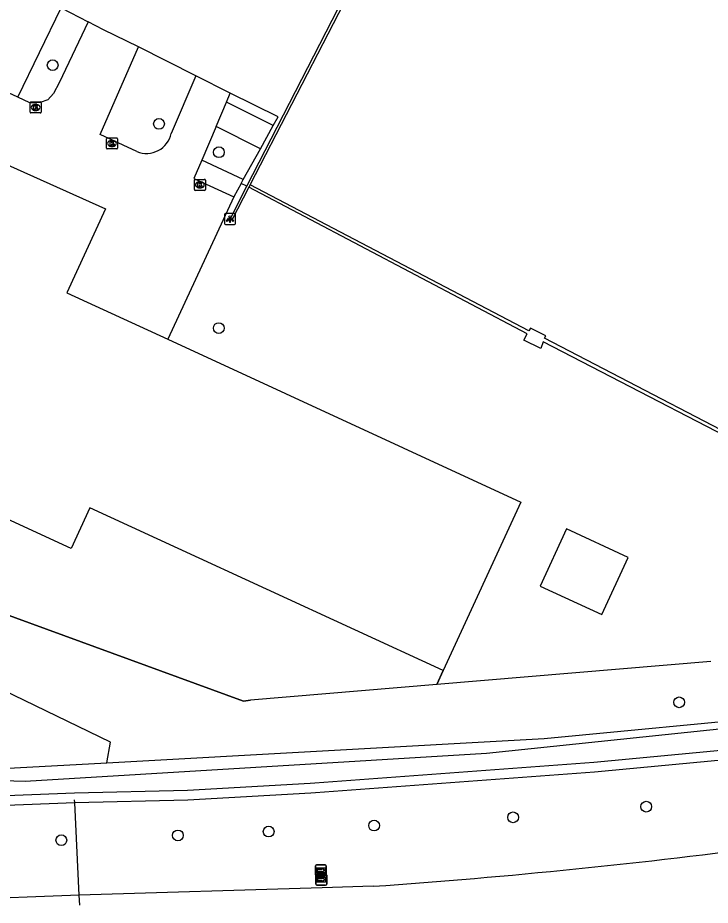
# Model space of a CAD drawing. Extents: x 161848 to 162726, y 385382 to 386521.
# Drawn here: x 162546.3 to 162609.3, y 385390.5 to 385471.2 of the extents above; entities that cross this region are included whole.
import ezdxf

# ---------------------------------------------------------------- set-up
doc = ezdxf.new("R2010")
doc.units = 0
for name, color, linetype in [('IMGEO_Boom', 7, 'Continuous'), ('IMGEO_Duiker', 7, 'Continuous'), ('IMGEO_Groenvoorziening', 7, 'Continuous'), ('IMGEO_Hek', 7, 'Continuous'), ('IMGEO_Kolk', 7, 'Continuous'), ('IMGEO_Lichtpunt', 7, 'Continuous'), ('IMGEO_Loofbos', 7, 'Continuous'), ('IMGEO_Pand', 7, 'Continuous'), ('IMGEO_Parkeervlak_gesloten', 7, 'Continuous'), ('IMGEO_Rijbaan_lokaal_gesloten', 7, 'Continuous'), ('IMGEO_Rijbaan_lokaal_open', 7, 'Continuous'), ('IMGEO_Voetpad_open', 7, 'Continuous'), ('IMGEO_Waterloop', 7, 'Continuous'), ('IMGEO_Wegwijzer', 7, 'Continuous')]:
    doc.layers.add(name, color=color, linetype=linetype)

msp = doc.modelspace()

# ---------------------------------------------------------------- linework, layer by layer
at = {"layer": 'IMGEO_Boom'}
for centre in [(162549.464, 385466.842), (162559.131, 385461.501), (162564.584, 385458.924), (162564.574, 385442.934), (162606.448, 385408.909), (162603.454, 385399.425), (162591.338, 385398.451), (162569.112, 385397.155), (162578.701, 385397.705), (162550.25, 385396.373), (162560.856, 385396.81)]:
    msp.add_circle(centre, 0.489, dxfattribs=at)
at = {"layer": 'IMGEO_Duiker'}
msp.add_lwpolyline([(162551.932, 385390.459), (162551.932, 385390.459), (162551.887, 385391.374), (162551.473, 385399.757), (162551.458, 385400.051)], dxfattribs=at)
at = {"layer": 'IMGEO_Groenvoorziening'}
for points in [[(162546.304, 385463.918), (162550.233, 385472.064)], [(162691.373, 385413.503), (162691.447, 385412.581), (162691.212, 385411.946), (162690.548, 385411.527), (162684.882, 385411.002), (162682.483, 385410.67), (162664.762, 385409.378), (162641.261, 385407.005), (162625.096, 385405.051), (162598.745, 385402.552), (162573.377, 385400.669), (162572.931, 385400.636), (162561.767, 385400.01), (162551.473, 385399.757), (162537.45, 385399.214), (162534.852, 385399.214), (162531.68, 385403.072), (162542.591, 385402.758), (162554.404, 385403.417)], [(162584.401, 385410.516), (162584.992, 385411.8)]]:
    msp.add_lwpolyline(points, dxfattribs=at)
at = {"layer": 'IMGEO_Hek'}
for points in [[(162528.489, 385433.571), (162528.136, 385423.144), (162566.827, 385409.006), (162567.442, 385409.091)], [(162584.992, 385411.8), (162584.401, 385410.516)]]:
    msp.add_lwpolyline(points, dxfattribs=at)
at = {"layer": 'IMGEO_Kolk'}
for p, q in [((162547.411, 385462.573), (162547.411, 385463.425)), ((162547.486, 385463.499), (162548.338, 385463.499)), ((162547.899, 385463.279), (162547.924, 385463.279)), ((162548.412, 385463.425), (162548.412, 385462.573)), ((162548.338, 385462.499), (162547.486, 385462.499)), ((162547.922, 385462.719), (162547.897, 385462.719)), ((162554.358, 385459.299), (162554.358, 385460.151)), ((162554.433, 385460.225), (162555.285, 385460.225)), ((162554.846, 385460.005), (162554.871, 385460.005)), ((162555.359, 385460.151), (162555.359, 385459.299)), ((162555.285, 385459.225), (162554.433, 385459.225)), ((162554.869, 385459.445), (162554.844, 385459.445)), ((162562.355, 385455.535), (162562.355, 385456.387)), ((162562.43, 385456.461), (162563.282, 385456.461)), ((162563.356, 385456.387), (162563.356, 385455.535)), ((162562.866, 385455.681), (162562.841, 385455.681)), ((162562.843, 385456.241), (162562.868, 385456.241)), ((162563.282, 385455.461), (162562.43, 385455.461))]:
    msp.add_line(p, q, dxfattribs=at)
for points in [[(162547.411, 385462.573), (162547.411, 385463.425)], [(162547.486, 385463.499), (162548.338, 385463.499)], [(162547.732, 385463.199), (162547.855, 385463.199), (162547.855, 385463.048), (162547.985, 385463.199), (162548.149, 385463.199), (162548.003, 385463.048), (162548.156, 385462.799), (162548.004, 385462.799), (162547.919, 385462.963), (162547.855, 385462.896), (162547.855, 385462.799), (162547.732, 385462.799), (162547.732, 385463.199)], [(162548.412, 385463.425), (162548.412, 385462.573)], [(162548.338, 385462.499), (162547.486, 385462.499)], [(162554.358, 385459.299), (162554.358, 385460.151)], [(162554.433, 385460.225), (162555.285, 385460.225)], [(162554.679, 385459.925), (162554.802, 385459.925), (162554.802, 385459.774), (162554.932, 385459.925), (162555.096, 385459.925), (162554.95, 385459.774), (162555.103, 385459.525), (162554.951, 385459.525), (162554.866, 385459.689), (162554.802, 385459.622), (162554.802, 385459.525), (162554.679, 385459.525), (162554.679, 385459.925)], [(162555.359, 385460.151), (162555.359, 385459.299)], [(162555.285, 385459.225), (162554.433, 385459.225)], [(162562.355, 385455.535), (162562.355, 385456.387)], [(162562.43, 385456.461), (162563.282, 385456.461)], [(162563.356, 385456.387), (162563.356, 385455.535)], [(162562.676, 385456.161), (162562.799, 385456.161), (162562.799, 385456.01), (162562.929, 385456.161), (162563.093, 385456.161), (162562.947, 385456.01), (162563.1, 385455.761), (162562.948, 385455.761), (162562.863, 385455.925), (162562.799, 385455.858), (162562.799, 385455.761), (162562.676, 385455.761), (162562.676, 385456.161)], [(162563.282, 385455.461), (162562.43, 385455.461)]]:
    msp.add_lwpolyline(points, dxfattribs=at)
for centre, start, end in [((162547.488, 385463.423), 91.55205, 178.44795), ((162547.488, 385463.423), 91.55205, 178.44795), ((162548.336, 385463.423), 1.55205, 88.44795), ((162548.336, 385463.423), 1.55205, 88.44795), ((162547.488, 385462.575), 181.55205, 268.44795), ((162547.488, 385462.575), 181.55205, 268.44795), ((162548.336, 385462.575), 271.55205, 358.44795), ((162548.336, 385462.575), 271.55205, 358.44795), ((162554.435, 385460.149), 91.55205, 178.44795), ((162554.435, 385460.149), 91.55205, 178.44795), ((162555.283, 385460.149), 1.55205, 88.44795), ((162555.283, 385460.149), 1.55205, 88.44795), ((162554.435, 385459.301), 181.55205, 268.44795), ((162554.435, 385459.301), 181.55205, 268.44795), ((162555.283, 385459.301), 271.55205, 358.44795), ((162555.283, 385459.301), 271.55205, 358.44795), ((162562.432, 385456.385), 91.55205, 178.44795), ((162562.432, 385456.385), 91.55205, 178.44795), ((162563.28, 385456.385), 1.55205, 88.44795), ((162563.28, 385456.385), 1.55205, 88.44795), ((162562.432, 385455.537), 181.55205, 268.44795), ((162562.432, 385455.537), 181.55205, 268.44795), ((162563.28, 385455.537), 271.55205, 358.44795), ((162563.28, 385455.537), 271.55205, 358.44795)]:
    msp.add_arc(centre, 0.0765, start, end, dxfattribs=at)
for centre, major_axis, ratio, start_param, end_param in [((162547.898, 385462.999), (-0.387, 0.002), 0.722429, 4.712389, 7.853982), ((162547.923, 385462.999), (-0.39, 0.002), 0.717154, 1.570796, 4.712389), ((162554.845, 385459.725), (-0.387, 0.002), 0.722429, 4.712389, 7.853982), ((162554.87, 385459.725), (-0.39, 0.002), 0.717154, 1.570796, 4.712389), ((162562.842, 385455.961), (-0.387, 0.002), 0.722429, 4.712389, 7.853982), ((162562.867, 385455.961), (-0.39, 0.002), 0.717154, 1.570796, 4.712389)]:
    msp.add_ellipse(centre, major_axis=major_axis, ratio=ratio, start_param=start_param, end_param=end_param, dxfattribs=at)
at = {"layer": 'IMGEO_Lichtpunt'}
for p, q in [((162565.097, 385453.253), (162565.097, 385452.446)), ((162565.097, 385453.253), (162565.097, 385452.446)), ((162565.999, 385453.348), (162565.191, 385453.348)), ((162565.999, 385453.348), (162565.191, 385453.348)), ((162566.093, 385452.446), (162566.093, 385453.253)), ((162566.093, 385452.446), (162566.093, 385453.253)), ((162565.191, 385452.352), (162565.999, 385452.352)), ((162565.191, 385452.352), (162565.999, 385452.352))]:
    msp.add_line(p, q, dxfattribs=at)
for points in [[(162565.471, 385452.917), (162565.51, 385452.889), (162565.322, 385452.627), (162565.284, 385452.654), (162565.471, 385452.917)], [(162565.573, 385452.869), (162565.62, 385452.869), (162565.62, 385452.547), (162565.573, 385452.547), (162565.573, 385452.869)], [(162565.683, 385452.889), (162565.721, 385452.916), (162565.908, 385452.654), (162565.869, 385452.626), (162565.683, 385452.889)]]:
    msp.add_lwpolyline(points, dxfattribs=at)
msp.add_circle((162565.596, 385453.051), 0.0994, dxfattribs=at)
for centre, start, end in [((162565.191, 385453.253), 90, 180), ((162565.191, 385453.253), 90, 180), ((162565.999, 385453.253), 0, 90), ((162565.999, 385453.253), 0, 90), ((162565.191, 385452.446), 180, 270), ((162565.191, 385452.446), 180, 270), ((162565.999, 385452.446), 270, 0), ((162565.999, 385452.446), 270, 360)]:
    msp.add_arc(centre, 0.0946, start, end, dxfattribs=at)
at = {"layer": 'IMGEO_Loofbos'}
for points in [[(162584.401, 385410.516), (162567.442, 385409.091), (162566.827, 385409.006), (162528.136, 385423.144), (162528.489, 385433.571), (162538.314, 385461.754)], [(162554.404, 385403.417), (162554.716, 385405.287), (162526.332, 385419.007)], [(162554.404, 385403.417), (162594.161, 385405.635), (162637.281, 385409.752), (162671.441, 385412.691)], [(162609.319, 385412.611), (162584.401, 385410.516)]]:
    msp.add_lwpolyline(points, dxfattribs=at)
at = {"layer": 'IMGEO_Pand'}
for points in [[(162539.531, 385450.319), (162540.241, 385451.857), (162541.588, 385451.234), (162544.742, 385458.06), (162554.26, 385453.764), (162550.749, 385446.14), (162559.924, 385441.914)], [(162584.992, 385411.8), (162552.835, 385426.584), (162551.142, 385422.901), (162537.059, 385429.371), (162543.39, 385443.075), (162537.451, 385445.818), (162539.531, 385450.319)], [(162559.924, 385441.914), (162592.047, 385427.121), (162584.992, 385411.8)], [(162593.8, 385419.475), (162599.407, 385416.893), (162601.799, 385422.089), (162596.193, 385424.67), (162593.8, 385419.475)]]:
    msp.add_lwpolyline(points, dxfattribs=at)
at = {"layer": 'IMGEO_Parkeervlak_gesloten'}
for points in [[(162550.233, 385472.064), (162552.687, 385470.791)], [(162562.476, 385465.86), (162557.267, 385468.512)], [(162569.529, 385461.362), (162569.965, 385462.15), (162565.621, 385464.302)], [(162566.804, 385456.433), (162568.357, 385459.242)], [(162567.126, 385455.834), (162566.608, 385456.079)]]:
    msp.add_lwpolyline(points, dxfattribs=at)
at = {"layer": 'IMGEO_Rijbaan_lokaal_gesloten'}
msp.add_lwpolyline([(162578.613, 385392.183), (162573.966, 385392.042), (162551.887, 385391.374), (162540.83, 385390.96)], dxfattribs=at)
msp.add_arc((162538.617, 385966.898), 576.105, 273.980929, 277.663837, dxfattribs=at)
at = {"layer": 'IMGEO_Rijbaan_lokaal_open'}
for points in [[(162552.687, 385470.791), (162550.045, 385465.235), (162549.554, 385464.272), (162549.016, 385463.69), (162548.339, 385463.454), (162547.761, 385463.378), (162547.376, 385463.421), (162546.304, 385463.918)], [(162557.267, 385468.512), (162554.087, 385470.064), (162552.687, 385470.791)], [(162557.128, 385458.986), (162553.776, 385460.54), (162557.267, 385468.512)], [(162546.304, 385463.918), (162540.691, 385466.519)], [(162562.476, 385465.86), (162560.245, 385460.636)], [(162565.621, 385464.302), (162562.476, 385465.86)], [(162565.275, 385463.491), (162565.621, 385464.302)], [(162564.326, 385461.266), (162565.275, 385463.491)], [(162564.326, 385461.266), (162563.018, 385458.199)], [(162563.018, 385458.199), (162562.312, 385456.543), (162565.933, 385454.858)], [(162565.933, 385454.858), (162559.924, 385441.914)]]:
    msp.add_lwpolyline(points, dxfattribs=at)
msp.add_arc((162557.994, 385461.118), 2.302, 247.88758, 347.90189, dxfattribs=at)
at = {"layer": 'IMGEO_Voetpad_open'}
for points in [[(162567.126, 385455.834), (162590.402, 385501.158), (162608.843, 385536.777)], [(162567.423, 385455.972), (162590.174, 385500), (162609.229, 385536.874), (162608.843, 385536.777)], [(162569.529, 385461.362), (162565.275, 385463.491)], [(162568.357, 385459.242), (162564.326, 385461.266)], [(162568.357, 385459.242), (162569.529, 385461.362)], [(162566.804, 385456.433), (162563.018, 385458.199)], [(162566.608, 385456.079), (162566.804, 385456.433)], [(162567.307, 385455.748), (162565.761, 385452.757), (162565.593, 385452.849), (162567.126, 385455.834)], [(162566.608, 385456.079), (162565.933, 385454.858)], [(162567.423, 385455.972), (162567.307, 385455.748)], [(162617.741, 385429.446), (162594.086, 385441.695), (162593.85, 385441.08), (162592.323, 385441.838), (162592.627, 385442.409), (162567.307, 385455.748)], [(162617.881, 385429.726), (162594.197, 385442.018), (162594.319, 385442.238), (162592.934, 385442.939), (162592.776, 385442.676), (162567.423, 385455.972)]]:
    msp.add_lwpolyline(points, dxfattribs=at)
at = {"layer": 'IMGEO_Waterloop'}
for points in [[(162546.955, 385401.747), (162588.908, 385404.29), (162611.274, 385406.607)], [(162625.001, 385405.931), (162598.67, 385403.434), (162573.311, 385401.552), (162572.874, 385401.519), (162561.731, 385400.894), (162551.445, 385400.642), (162537.433, 385400.099), (162535.27, 385400.099), (162533.599, 385402.131), (162546.955, 385401.747)]]:
    msp.add_lwpolyline(points, dxfattribs=at)
at = {"layer": 'IMGEO_Wegwijzer'}
for p, q in [((162573.362, 385393.235), (162573.362, 385394.035)), ((162573.362, 385394.035), (162573.362, 385393.235)), ((162573.462, 385394.135), (162574.252, 385394.135)), ((162574.252, 385394.135), (162573.462, 385394.135)), ((162574.352, 385394.035), (162574.352, 385393.235)), ((162574.352, 385393.235), (162574.352, 385394.035)), ((162573.399, 385392.387), (162573.399, 385393.187)), ((162573.399, 385393.187), (162573.399, 385392.387)), ((162574.252, 385393.135), (162573.462, 385393.135)), ((162573.462, 385393.135), (162574.252, 385393.135)), ((162573.499, 385393.287), (162574.289, 385393.287)), ((162574.289, 385393.287), (162573.499, 385393.287)), ((162574.389, 385393.187), (162574.389, 385392.387)), ((162574.389, 385392.387), (162574.389, 385393.187)), ((162574.289, 385392.287), (162573.499, 385392.287)), ((162573.499, 385392.287), (162574.289, 385392.287))]:
    msp.add_line(p, q, dxfattribs=at)
for points in [[(162573.463, 385393.867), (162574.251, 385393.867), (162574.251, 385393.403), (162573.463, 385393.403), (162573.463, 385393.867)], [(162573.528, 385393.719), (162573.528, 385393.635), (162573.528, 385393.551), (162573.939, 385393.551), (162573.939, 385393.468), (162574.186, 385393.635), (162573.939, 385393.802), (162573.939, 385393.719), (162573.528, 385393.719)], [(162573.5, 385393.019), (162574.288, 385393.019), (162574.288, 385392.555), (162573.5, 385392.555), (162573.5, 385393.019)], [(162573.565, 385392.871), (162573.565, 385392.787), (162573.565, 385392.703), (162573.976, 385392.703), (162573.976, 385392.62), (162574.223, 385392.787), (162573.976, 385392.954), (162573.976, 385392.871), (162573.565, 385392.871)]]:
    msp.add_lwpolyline(points, dxfattribs=at)
for centre, start, end in [((162573.462, 385394.035), 90, 180), ((162573.462, 385394.035), 90, 180), ((162574.252, 385394.035), 0, 90), ((162574.252, 385394.035), 360, 90), ((162573.462, 385393.235), 180, 270), ((162573.462, 385393.235), 180, 270), ((162573.499, 385393.187), 90, 180), ((162573.499, 385393.187), 90, 180), ((162574.252, 385393.235), 270, 0), ((162574.252, 385393.235), 270, 0), ((162574.289, 385393.187), 0, 90), ((162574.289, 385393.187), 360, 90), ((162573.499, 385392.387), 180, 270), ((162573.499, 385392.387), 180, 270), ((162574.289, 385392.387), 270, 0), ((162574.289, 385392.387), 270, 0)]:
    msp.add_arc(centre, 0.1, start, end, dxfattribs=at)

doc.saveas('drawing.dxf')
